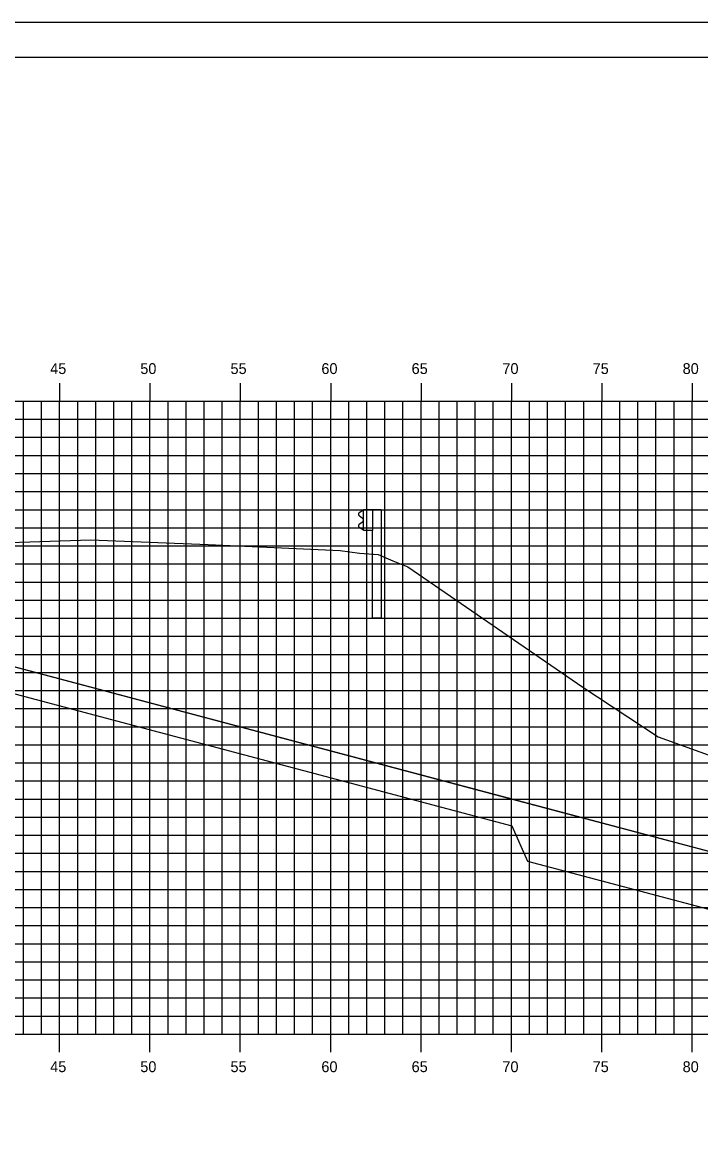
# Model space of a CAD drawing. Extents: x 850598 to 870284, y 366541 to 366651.
# Drawn here: x 855129 to 855166.5, y 366589.2 to 366651.2 of the extents above; entities that cross this region are included whole.
import ezdxf

# ---------------------------------------------------------------- set-up
doc = ezdxf.new("R2010")
doc.units = 0
for name, color, linetype in [('BORDER', 7, 'Continuous'), ('D_Drainage_RipRap', 7, 'Continuous'), ('D_Roadway_Centerline', 7, 'Continuous'), ('D_Roadway_SlopeLines', 7, 'Continuous'), ('H_V ANNOTATION', 7, 'Continuous'), ('MAJOR', 7, 'Continuous'), ('MINOR', 7, 'Continuous'), ('PLOT BOUNDARY', 7, 'Continuous'), ('S_Guardrail_Beam', 7, 'Continuous'), ('S_Roadway_Centerline', 7, 'Continuous')]:
    doc.layers.add(name, color=color, linetype=linetype)

msp = doc.modelspace()

# ---------------------------------------------------------------- linework, layer by layer
at = {"layer": 'BORDER'}
msp.add_line((855201.028, 366649.225), (855041.028, 366649.225), dxfattribs=at)
at = {"layer": 'D_Drainage_RipRap'}
msp.add_lwpolyline([(855156.07, 366608.225), (855168.814, 366604.843), (855178.676, 366602.225), (855175.676, 366599.225), (855172.676, 366599.225), (855169.676, 366601.393), (855156.932, 366604.775), (855156.07, 366606.725), (855109.028, 366619.211), (855109.028, 366620.711)], close=True, dxfattribs=at)
at = {"layer": 'D_Roadway_Centerline'}
msp.add_lwpolyline([(855059.193, 366620.017), (855059.651, 366619.962), (855060.11, 366619.857), (855060.569, 366619.703), (855061.028, 366619.498), (855064.83, 366620.765), (855071.028, 366622.831), (855075.028, 366623.071), (855086.028, 366623.401), (855097.028, 366623.071), (855101.028, 366622.831), (855103.028, 366622.711), (855109.028, 366620.711), (855156.07, 366608.225), (855168.814, 366604.843), (855178.676, 366602.225), (855182.676, 366602.225)], dxfattribs=at)
at = {"layer": 'D_Roadway_SlopeLines'}
msp.add_lwpolyline([(855109.028, 366620.711), (855178.676, 366602.225), (855178.676, 366602.225)], dxfattribs=at)
at = {"layer": 'MAJOR'}
for p, q in [((855131.028, 366631.227), (855131.028, 366630.225)), ((855131.028, 366631.227), (855131.028, 366630.225)), ((855136.028, 366631.227), (855136.028, 366630.225)), ((855136.028, 366631.227), (855136.028, 366630.225)), ((855141.028, 366631.227), (855141.028, 366630.225)), ((855141.028, 366631.227), (855141.028, 366630.225)), ((855146.028, 366631.227), (855146.028, 366630.225)), ((855146.028, 366631.227), (855146.028, 366630.225)), ((855151.028, 366631.227), (855151.028, 366630.225)), ((855151.028, 366631.227), (855151.028, 366630.225)), ((855156.028, 366631.227), (855156.028, 366630.225)), ((855156.028, 366631.227), (855156.028, 366630.225)), ((855161.028, 366631.227), (855161.028, 366630.225)), ((855161.028, 366631.227), (855161.028, 366630.225)), ((855166.028, 366631.227), (855166.028, 366630.225)), ((855166.028, 366631.227), (855166.028, 366630.225)), ((855046.028, 366630.225), (855186.028, 366630.225)), ((855046.028, 366630.225), (855186.028, 366630.225)), ((855046.028, 366630.225), (855186.028, 366630.225)), ((855046.028, 366630.225), (855186.028, 366630.225)), ((855131.028, 366595.225), (855131.028, 366630.225)), ((855131.028, 366595.225), (855131.028, 366630.225)), ((855136.028, 366595.225), (855136.028, 366630.225)), ((855136.028, 366595.225), (855136.028, 366630.225)), ((855141.028, 366595.225), (855141.028, 366630.225)), ((855141.028, 366595.225), (855141.028, 366630.225)), ((855146.028, 366595.225), (855146.028, 366630.225)), ((855146.028, 366595.225), (855146.028, 366630.225)), ((855151.028, 366595.225), (855151.028, 366630.225)), ((855151.028, 366595.225), (855151.028, 366630.225)), ((855156.028, 366595.225), (855156.028, 366630.225)), ((855156.028, 366595.225), (855156.028, 366630.225)), ((855161.028, 366595.225), (855161.028, 366630.225)), ((855161.028, 366595.225), (855161.028, 366630.225)), ((855166.028, 366595.225), (855166.028, 366630.225)), ((855166.028, 366595.225), (855166.028, 366630.225)), ((855046.028, 366625.225), (855186.028, 366625.225)), ((855046.028, 366625.225), (855186.028, 366625.225)), ((855046.028, 366620.225), (855186.028, 366620.225)), ((855046.028, 366620.225), (855186.028, 366620.225)), ((855046.028, 366615.225), (855186.028, 366615.225)), ((855046.028, 366615.225), (855186.028, 366615.225)), ((855046.028, 366610.225), (855186.028, 366610.225)), ((855046.028, 366610.225), (855186.028, 366610.225)), ((855046.028, 366605.225), (855186.028, 366605.225)), ((855046.028, 366605.225), (855186.028, 366605.225)), ((855046.028, 366600.225), (855186.028, 366600.225)), ((855046.028, 366600.225), (855186.028, 366600.225)), ((855046.028, 366595.225), (855186.028, 366595.225)), ((855046.028, 366595.225), (855186.028, 366595.225)), ((855046.028, 366595.225), (855186.028, 366595.225)), ((855046.028, 366595.225), (855186.028, 366595.225)), ((855131.028, 366594.223), (855131.028, 366595.225)), ((855131.028, 366594.223), (855131.028, 366595.225)), ((855136.028, 366594.223), (855136.028, 366595.225)), ((855136.028, 366594.223), (855136.028, 366595.225)), ((855141.028, 366594.223), (855141.028, 366595.225)), ((855141.028, 366594.223), (855141.028, 366595.225)), ((855146.028, 366594.223), (855146.028, 366595.225)), ((855146.028, 366594.223), (855146.028, 366595.225)), ((855151.028, 366594.223), (855151.028, 366595.225)), ((855151.028, 366594.223), (855151.028, 366595.225)), ((855156.028, 366594.223), (855156.028, 366595.225)), ((855156.028, 366594.223), (855156.028, 366595.225)), ((855161.028, 366594.223), (855161.028, 366595.225)), ((855161.028, 366594.223), (855161.028, 366595.225)), ((855166.028, 366594.223), (855166.028, 366595.225)), ((855166.028, 366594.223), (855166.028, 366595.225))]:
    msp.add_line(p, q, dxfattribs=at)
at = {"layer": 'MINOR'}
for p, q in [((855129.028, 366595.225), (855129.028, 366630.225)), ((855129.028, 366595.225), (855129.028, 366630.225)), ((855130.028, 366595.225), (855130.028, 366630.225)), ((855130.028, 366595.225), (855130.028, 366630.225)), ((855132.028, 366595.225), (855132.028, 366630.225)), ((855132.028, 366595.225), (855132.028, 366630.225)), ((855133.028, 366595.225), (855133.028, 366630.225)), ((855133.028, 366595.225), (855133.028, 366630.225)), ((855134.028, 366595.225), (855134.028, 366630.225)), ((855134.028, 366595.225), (855134.028, 366630.225)), ((855135.028, 366595.225), (855135.028, 366630.225)), ((855135.028, 366595.225), (855135.028, 366630.225)), ((855137.028, 366595.225), (855137.028, 366630.225)), ((855137.028, 366595.225), (855137.028, 366630.225)), ((855138.028, 366595.225), (855138.028, 366630.225)), ((855138.028, 366595.225), (855138.028, 366630.225)), ((855139.028, 366595.225), (855139.028, 366630.225)), ((855139.028, 366595.225), (855139.028, 366630.225)), ((855140.028, 366595.225), (855140.028, 366630.225)), ((855140.028, 366595.225), (855140.028, 366630.225)), ((855142.028, 366595.225), (855142.028, 366630.225)), ((855142.028, 366595.225), (855142.028, 366630.225)), ((855143.028, 366595.225), (855143.028, 366630.225)), ((855143.028, 366595.225), (855143.028, 366630.225)), ((855144.028, 366595.225), (855144.028, 366630.225)), ((855144.028, 366595.225), (855144.028, 366630.225)), ((855145.028, 366595.225), (855145.028, 366630.225)), ((855145.028, 366595.225), (855145.028, 366630.225)), ((855147.028, 366595.225), (855147.028, 366630.225)), ((855147.028, 366595.225), (855147.028, 366630.225)), ((855148.028, 366595.225), (855148.028, 366630.225)), ((855148.028, 366595.225), (855148.028, 366630.225)), ((855149.028, 366595.225), (855149.028, 366630.225)), ((855149.028, 366595.225), (855149.028, 366630.225)), ((855150.028, 366595.225), (855150.028, 366630.225)), ((855150.028, 366595.225), (855150.028, 366630.225)), ((855152.028, 366595.225), (855152.028, 366630.225)), ((855152.028, 366595.225), (855152.028, 366630.225)), ((855153.028, 366595.225), (855153.028, 366630.225)), ((855153.028, 366595.225), (855153.028, 366630.225)), ((855154.028, 366595.225), (855154.028, 366630.225)), ((855154.028, 366595.225), (855154.028, 366630.225)), ((855155.028, 366595.225), (855155.028, 366630.225)), ((855155.028, 366595.225), (855155.028, 366630.225)), ((855157.028, 366595.225), (855157.028, 366630.225)), ((855157.028, 366595.225), (855157.028, 366630.225)), ((855158.028, 366595.225), (855158.028, 366630.225)), ((855158.028, 366595.225), (855158.028, 366630.225)), ((855159.028, 366595.225), (855159.028, 366630.225)), ((855159.028, 366595.225), (855159.028, 366630.225)), ((855160.028, 366595.225), (855160.028, 366630.225)), ((855160.028, 366595.225), (855160.028, 366630.225)), ((855162.028, 366595.225), (855162.028, 366630.225)), ((855162.028, 366595.225), (855162.028, 366630.225)), ((855163.028, 366595.225), (855163.028, 366630.225)), ((855163.028, 366595.225), (855163.028, 366630.225)), ((855164.028, 366595.225), (855164.028, 366630.225)), ((855164.028, 366595.225), (855164.028, 366630.225)), ((855165.028, 366595.225), (855165.028, 366630.225)), ((855165.028, 366595.225), (855165.028, 366630.225)), ((855046.028, 366629.225), (855186.028, 366629.225)), ((855046.028, 366629.225), (855186.028, 366629.225)), ((855046.028, 366628.225), (855186.028, 366628.225)), ((855046.028, 366628.225), (855186.028, 366628.225)), ((855046.028, 366627.225), (855186.028, 366627.225)), ((855046.028, 366627.225), (855186.028, 366627.225)), ((855046.028, 366626.225), (855186.028, 366626.225)), ((855046.028, 366626.225), (855186.028, 366626.225)), ((855046.028, 366624.225), (855186.028, 366624.225)), ((855046.028, 366624.225), (855186.028, 366624.225)), ((855046.028, 366623.225), (855186.028, 366623.225)), ((855046.028, 366623.225), (855186.028, 366623.225)), ((855046.028, 366622.225), (855186.028, 366622.225)), ((855046.028, 366622.225), (855186.028, 366622.225)), ((855046.028, 366621.225), (855186.028, 366621.225)), ((855046.028, 366621.225), (855186.028, 366621.225)), ((855046.028, 366619.225), (855186.028, 366619.225)), ((855046.028, 366619.225), (855186.028, 366619.225)), ((855046.028, 366618.225), (855186.028, 366618.225)), ((855046.028, 366618.225), (855186.028, 366618.225)), ((855046.028, 366617.225), (855186.028, 366617.225)), ((855046.028, 366617.225), (855186.028, 366617.225)), ((855046.028, 366616.225), (855186.028, 366616.225)), ((855046.028, 366616.225), (855186.028, 366616.225)), ((855046.028, 366614.225), (855186.028, 366614.225)), ((855046.028, 366614.225), (855186.028, 366614.225)), ((855046.028, 366613.225), (855186.028, 366613.225)), ((855046.028, 366613.225), (855186.028, 366613.225)), ((855046.028, 366612.225), (855186.028, 366612.225)), ((855046.028, 366612.225), (855186.028, 366612.225)), ((855046.028, 366611.225), (855186.028, 366611.225)), ((855046.028, 366611.225), (855186.028, 366611.225)), ((855046.028, 366609.225), (855186.028, 366609.225)), ((855046.028, 366609.225), (855186.028, 366609.225)), ((855046.028, 366608.225), (855186.028, 366608.225)), ((855046.028, 366608.225), (855186.028, 366608.225)), ((855046.028, 366607.225), (855186.028, 366607.225)), ((855046.028, 366607.225), (855186.028, 366607.225)), ((855046.028, 366606.225), (855186.028, 366606.225)), ((855046.028, 366606.225), (855186.028, 366606.225)), ((855046.028, 366604.225), (855186.028, 366604.225)), ((855046.028, 366604.225), (855186.028, 366604.225)), ((855046.028, 366603.225), (855186.028, 366603.225)), ((855046.028, 366603.225), (855186.028, 366603.225)), ((855046.028, 366602.225), (855186.028, 366602.225)), ((855046.028, 366602.225), (855186.028, 366602.225)), ((855046.028, 366601.225), (855186.028, 366601.225)), ((855046.028, 366601.225), (855186.028, 366601.225)), ((855046.028, 366599.225), (855186.028, 366599.225)), ((855046.028, 366599.225), (855186.028, 366599.225)), ((855046.028, 366598.225), (855186.028, 366598.225)), ((855046.028, 366598.225), (855186.028, 366598.225)), ((855046.028, 366597.225), (855186.028, 366597.225)), ((855046.028, 366597.225), (855186.028, 366597.225)), ((855046.028, 366596.225), (855186.028, 366596.225)), ((855046.028, 366596.225), (855186.028, 366596.225))]:
    msp.add_line(p, q, dxfattribs=at)
at = {"layer": 'PLOT BOUNDARY'}
msp.add_lwpolyline([(855032.935, 366541.166), (855202.935, 366541.166), (855202.935, 366651.166), (855032.935, 366651.166)], close=True, dxfattribs=at)
at = {"layer": 'S_Guardrail_Beam'}
for p, q in [((855147.746, 366624.141), (855147.603, 366624.041)), ((855147.603, 366623.898), (855147.798, 366623.762)), ((855147.845, 366624.163), (855147.763, 366624.148)), ((855147.845, 366624.236), (855148.335, 366624.236)), ((855147.845, 366623.069), (855147.845, 366624.236)), ((855148.335, 366624.236), (855148.826, 366624.236)), ((855148.335, 366624.236), (855148.335, 366623.069)), ((855148.826, 366624.236), (855148.826, 366618.236)), ((855147.798, 366623.542), (855147.603, 366623.406)), ((855147.832, 366623.698), (855147.832, 366623.607)), ((855147.603, 366623.263), (855147.746, 366623.163)), ((855147.763, 366623.156), (855147.845, 366623.142)), ((855148.335, 366623.069), (855147.845, 366623.069)), ((855148.335, 366618.236), (855148.335, 366623.069)), ((855148.335, 366618.236), (855148.826, 366618.236))]:
    msp.add_line(p, q, dxfattribs=at)
for centre, major_axis, start_param, end_param in [((855147.653, 366623.97), (-0.0877, 0), 5.323254, 7.243116), ((855147.77, 366624.107), (-0.0417, 0), 4.886922, 5.323254), ((855147.653, 366623.335), (-0.0877, 0), 5.323254, 7.243116), ((855147.753, 366623.698), (0.0789, 0), 0, 0.959931), ((855147.753, 366623.607), (0.0789, 0), 5.323254, 6.283185), ((855147.77, 366623.197), (-0.0417, 0), 0.959931, 1.396263)]:
    msp.add_ellipse(centre, major_axis=major_axis, ratio=0.995501, start_param=start_param, end_param=end_param, dxfattribs=at)
at = {"layer": 'S_Roadway_Centerline'}
msp.add_lwpolyline([(855124.844, 366622.294), (855132.749, 366622.553), (855139.245, 366622.294), (855146.547, 366621.96), (855147.621, 366621.825), (855148.662, 366621.742), (855149.472, 366621.389), (855150.296, 366621.069), (855159.989, 366614.404), (855164.152, 366611.67), (855169.214, 366609.846), (855173.906, 366608.891), (855175.622, 366605.992), (855178.762, 366603.558), (855186.028, 366601.084)], dxfattribs=at)

# ---------------------------------------------------------------- texts
at = {"layer": 'H_V ANNOTATION'}
for s, p in [('45', (855130.506, 366631.725)), ('50', (855135.492, 366631.725)), ('55', (855140.484, 366631.725)), ('60', (855145.514, 366631.725)), ('65', (855150.506, 366631.725)), ('70', (855155.53, 366631.725)), ('75', (855160.522, 366631.725)), ('80', (855165.503, 366631.725)), ('45', (855130.506, 366593.125)), ('50', (855135.492, 366593.125)), ('55', (855140.484, 366593.125)), ('60', (855145.514, 366593.125)), ('65', (855150.506, 366593.125)), ('70', (855155.53, 366593.125)), ('75', (855160.522, 366593.125)), ('80', (855165.503, 366593.125))]:
    msp.add_text(s, height=0.6, dxfattribs=at).set_placement(p)
at = {"layer": 'S_Roadway_Centerline'}
for s, p in [('C', (855132.744, 366622.553)), ('L', (855132.749, 366622.545))]:
    msp.add_text(s, height=0.0146, dxfattribs=at).set_placement(p)

doc.saveas('drawing.dxf')
